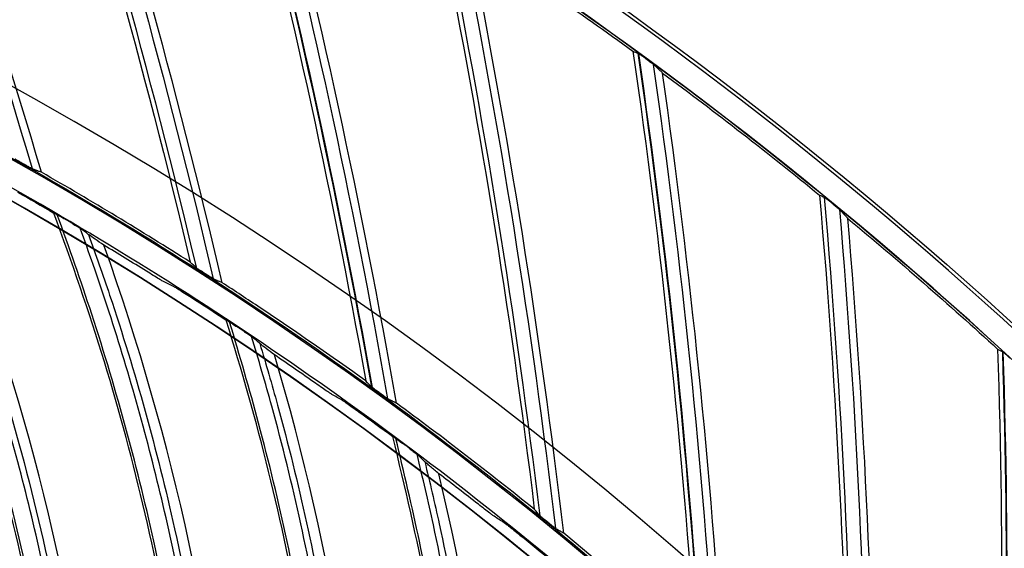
# Model space of a CAD drawing. Header units: centimetres. Extents: x 8435 to 34224, y 15581 to 23928.
# Tile 1024 of 1056: x 14725.94 to 14733.53, y 23910.7 to 23914.78. Entities that reach past the tile are written whole.
import ezdxf

# ---------------------------------------------------------------- set-up
doc = ezdxf.new("R2010")
doc.units = ezdxf.units.CM
doc.header["$LTSCALE"] = 0.2
doc.layers.add('1', color=7, linetype='Continuous', true_color=0xffffff)

# ---------------------------------------------------------------- blocks, each defined once
blk = doc.blocks.new('A$C992146fe')
at = {"layer": '1', "color": 0, "linetype": 'Continuous', "extrusion": (0, 0, -1)}
for radius in [59.146, 58.16, 57.606, 57.6]:
    blk.add_circle((-566.677, 326.301), radius, dxfattribs=at)
for centre, radius, start, end in [((-566.657, 326.301), 65.216, 109.16485, 156.05151), ((-485.358, 348.728), 115.962, 162.19696, 166.81244), ((-488.381, 357.69), 115.962, 168.62553, 173.24102), ((-492.387, 366.257), 115.962, 175.0541, 179.66956)]:
    blk.add_arc(centre, radius, start, end, dxfattribs=at)
at = {"layer": '1', "color": 0, "linetype": 'Continuous'}
for centre, radius, start, end in [((484.229, 344.135), 115.962, 16.40185, 21.01724), ((485.358, 348.728), 115.75, 13.29636, 17.90484), ((486.744, 353.252), 115.75, 10.08209, 14.69055), ((486.744, 353.252), 115.759, 10.07705, 14.68696), ((486.744, 353.252), 115.962, 9.97329, 14.58876), ((566.657, 326.301), 65.162, 36.85994, 58.04608), ((566.657, 326.301), 64.796, 36.87287, 58.03314), ((566.657, 326.301), 64.8, 36.87256, 58.03345), ((488.381, 357.69), 115.75, 6.86778, 11.47627), ((490.264, 362.029), 115.75, 3.6534, 8.26198), ((490.264, 362.029), 115.759, 3.64836, 8.25839), ((490.264, 362.029), 115.962, 3.5446, 8.16018), ((492.387, 366.257), 115.75, 0.43922, 5.0477), ((494.745, 370.358), 115.75, 357.2253, 1.83341), ((494.745, 370.358), 115.759, 357.22026, 1.82981)]:
    blk.add_arc(centre, radius, start, end, dxfattribs=at)
for points in [[(595.611, 376.827), (594.766, 379.702), (593.817, 382.526), (592.765, 385.301)], [(595.418, 384.331), (596.361, 381.415), (597.192, 378.452), (597.907, 375.44)], [(598.398, 375.124), (597.69, 378.157), (596.865, 381.14), (595.926, 384.076)], [(598.626, 382.627), (599.405, 379.663), (600.068, 376.657), (600.613, 373.61)], [(601.086, 373.267), (600.549, 376.335), (599.892, 379.36), (599.119, 382.344)], [(601.734, 380.746), (602.345, 377.743), (602.839, 374.705), (603.212, 371.632)], [(602.211, 380.436), (602.636, 380.157), (603.482, 379.587), (604.317, 378.995), (604.732, 378.694)], [(603.665, 371.263), (603.301, 374.356), (602.815, 377.413), (602.211, 380.436)], [(604.732, 378.694), (604.759, 378.683), (604.786, 378.673), (604.813, 378.663)], [(604.732, 378.694), (605.173, 375.661), (605.496, 372.6), (605.696, 369.511)], [(605.19, 378.357), (605.602, 378.052), (606.417, 377.434), (607.215, 376.798), (607.61, 376.476)], [(606.128, 369.117), (605.938, 372.226), (605.624, 375.305), (605.19, 378.357)], [(596.397, 368.034), (595.945, 371.192), (595.09, 374.305), (593.855, 377.251)], [(597.907, 375.44), (597.153, 375.919), (596.388, 376.381), (595.611, 376.827)], [(595.243, 376.521), (595.43, 376.414), (595.617, 376.307), (595.804, 376.198)], [(607.61, 376.476), (607.636, 376.465), (607.662, 376.453), (607.689, 376.441)], [(607.61, 376.476), (607.88, 373.423), (608.031, 370.35), (608.058, 367.254)], [(595.829, 376.187), (595.82, 376.191), (595.812, 376.195), (595.804, 376.198)], [(608.048, 376.115), (608.442, 375.788), (609.221, 375.125), (609.982, 374.445), (610.358, 374.101)], [(608.466, 366.837), (608.451, 369.951), (608.31, 373.044), (608.048, 376.115)], [(596.334, 375.87), (596.296, 375.899), (596.258, 375.927), (596.221, 375.956)], [(596.334, 375.87), (596.337, 375.867), (596.341, 375.864), (596.345, 375.861)], [(597.23, 375.301), (597.012, 375.437), (596.794, 375.571), (596.574, 375.704)], [(598.613, 366.364), (598.332, 369.545), (597.647, 372.695), (596.574, 375.704)], [(598.006, 375.349), (597.973, 375.38), (597.94, 375.41), (597.907, 375.44)], [(597.658, 375.061), (597.603, 375.088), (597.547, 375.116), (597.492, 375.143)], [(597.92, 374.9), (598.101, 374.783), (598.282, 374.666), (598.462, 374.547)], [(598.487, 374.535), (598.478, 374.539), (598.47, 374.543), (598.462, 374.547)], [(598.974, 374.19), (598.938, 374.221), (598.902, 374.252), (598.866, 374.283)], [(598.974, 374.19), (598.977, 374.187), (598.981, 374.184), (598.985, 374.181)], [(599.838, 373.574), (599.628, 373.722), (599.417, 373.867), (599.205, 374.012)], [(600.735, 364.575), (600.627, 367.767), (600.113, 370.949), (599.205, 374.012)], [(610.358, 374.101), (610.458, 371.038), (610.436, 367.961), (610.289, 364.869)], [(610.358, 374.101), (610.384, 374.088), (610.41, 374.075), (610.436, 374.061)], [(600.707, 373.515), (600.675, 373.547), (600.644, 373.578), (600.613, 373.61)], [(600.253, 373.311), (600.199, 373.342), (600.145, 373.372), (600.091, 373.402)], [(603.212, 371.632), (602.515, 372.194), (601.806, 372.739), (601.086, 373.267)], [(600.505, 373.136), (600.68, 373.01), (600.854, 372.883), (601.028, 372.755)], [(601.051, 372.741), (601.043, 372.746), (601.035, 372.75), (601.028, 372.755)], [(601.519, 372.37), (601.485, 372.403), (601.45, 372.436), (601.416, 372.469)], [(601.519, 372.37), (601.522, 372.367), (601.526, 372.364), (601.529, 372.361)], [(602.349, 371.709), (602.147, 371.867), (601.944, 372.024), (601.74, 372.18)], [(602.757, 362.673), (602.822, 365.862), (602.482, 369.073), (601.74, 372.18)], [(603.3, 371.531), (603.271, 371.565), (603.241, 371.598), (603.212, 371.632)], [(602.749, 371.423), (602.696, 371.457), (602.644, 371.49), (602.592, 371.523)], [(602.991, 371.235), (603.159, 371.099), (603.326, 370.963), (603.492, 370.826)], [(605.696, 369.511), (605.031, 370.112), (604.353, 370.696), (603.665, 371.263)]]:
    blk.add_open_spline(points, degree=3, dxfattribs=at)
for points, knots in [([(624.857, 326.301), (624.857, 328.223), (624.762, 330.138), (624.383, 333.958), (624.098, 335.86), (622.977, 341.462), (621.873, 345.087), (619.685, 350.361), (618.862, 352.1), (617.053, 355.475), (616.072, 357.106), (612.907, 361.834), (610.5, 364.768), (606.433, 368.83), (605.008, 370.119), (602.065, 372.53), (600.541, 373.658), (597.389, 375.762), (595.761, 376.737), (592.4, 378.533), (590.656, 379.357), (585.357, 381.547), (581.728, 382.644), (574.279, 384.124), (570.423, 384.503), (562.822, 384.498), (559.05, 384.127), (553.436, 383.011), (551.564, 382.542), (547.912, 381.432), (546.124, 380.791), (540.872, 378.614), (537.512, 376.823), (531.127, 372.556), (528.194, 370.144), (524.172, 366.123), (522.894, 364.715), (520.468, 361.762), (519.32, 360.213), (516.144, 355.459), (514.358, 352.117), (512.171, 346.846), (511.523, 345.038), (510.409, 341.37), (509.947, 339.523), (508.836, 333.94), (508.46, 330.166), (508.456, 324.423), (508.55, 322.501), (508.923, 318.712), (509.201, 316.836), (509.938, 313.119), (510.397, 311.278), (511.5, 307.633), (512.147, 305.818), (514.341, 300.515), (516.129, 297.171), (519.287, 292.434), (520.42, 290.902), (522.851, 287.935), (524.139, 286.513), (528.17, 282.478), (531.097, 280.071), (535.849, 276.887), (537.503, 275.893), (540.87, 274.09), (542.588, 273.277), (547.839, 271.097), (551.472, 269.985), (559.009, 268.478), (562.79, 268.106), (568.476, 268.098), (570.374, 268.188), (574.175, 268.557), (576.084, 268.838), (581.697, 269.948), (585.325, 271.045), (590.597, 273.218), (592.332, 274.034), (595.718, 275.839), (597.353, 276.817), (602.091, 279.975), (605.028, 282.374), (609.092, 286.424), (610.388, 287.85), (612.809, 290.791), (613.941, 292.314), (616.051, 295.461), (617.029, 297.086), (618.83, 300.439), (619.656, 302.175), (621.864, 307.483), (622.973, 311.125), (624.099, 316.741), (624.384, 318.646), (624.762, 322.463), (624.857, 324.379), (624.857, 326.301)], [0, 0, 0, 0, 0.015625, 0.015625, 0.03125, 0.03125, 0.0625, 0.0625, 0.078125, 0.078125, 0.09375, 0.09375, 0.125, 0.125, 0.140625, 0.140625, 0.15625, 0.15625, 0.171875, 0.171875, 0.1875, 0.1875, 0.21875, 0.21875, 0.25, 0.25, 0.28125, 0.28125, 0.296875, 0.296875, 0.3125, 0.3125, 0.34375, 0.34375, 0.375, 0.375, 0.390625, 0.390625, 0.40625, 0.40625, 0.4375, 0.4375, 0.453125, 0.453125, 0.46875, 0.46875, 0.5, 0.5, 0.515625, 0.515625, 0.53125, 0.53125, 0.546875, 0.546875, 0.5625, 0.5625, 0.59375, 0.59375, 0.609375, 0.609375, 0.625, 0.625, 0.65625, 0.65625, 0.671875, 0.671875, 0.6875, 0.6875, 0.71875, 0.71875, 0.75, 0.75, 0.765625, 0.765625, 0.78125, 0.78125, 0.8125, 0.8125, 0.828125, 0.828125, 0.84375, 0.84375, 0.875, 0.875, 0.890625, 0.890625, 0.90625, 0.90625, 0.921875, 0.921875, 0.9375, 0.9375, 0.96875, 0.96875, 0.984375, 0.984375, 1, 1, 1, 1]), ([(624.457, 326.301), (624.457, 324.392), (624.363, 322.49), (623.987, 318.698), (623.704, 316.807), (622.586, 311.229), (621.485, 307.612), (619.292, 302.341), (618.472, 300.616), (616.683, 297.287), (615.712, 295.673), (613.616, 292.547), (612.491, 291.035), (610.088, 288.114), (608.801, 286.698), (604.764, 282.676), (601.848, 280.293), (597.142, 277.157), (595.518, 276.185), (592.155, 274.394), (590.433, 273.583), (585.196, 271.424), (581.593, 270.335), (576.02, 269.233), (574.124, 268.954), (570.349, 268.587), (568.464, 268.498), (562.817, 268.506), (559.061, 268.875), (551.576, 270.373), (547.969, 271.476), (542.753, 273.642), (541.048, 274.449), (537.703, 276.24), (536.061, 277.227), (531.341, 280.388), (528.434, 282.779), (524.431, 286.787), (523.152, 288.199), (520.738, 291.145), (519.613, 292.667), (516.476, 297.371), (514.701, 300.693), (512.522, 305.959), (511.879, 307.761), (510.784, 311.382), (510.328, 313.21), (509.596, 316.901), (509.32, 318.764), (508.95, 322.527), (508.856, 324.436), (508.86, 330.139), (509.234, 333.888), (510.337, 339.432), (510.796, 341.267), (511.902, 344.909), (512.546, 346.705), (514.717, 351.939), (516.491, 355.258), (519.645, 359.98), (520.786, 361.518), (523.195, 364.451), (524.464, 365.849), (528.459, 369.842), (531.371, 372.238), (537.713, 376.476), (541.049, 378.255), (546.265, 380.417), (548.041, 381.053), (551.667, 382.155), (553.527, 382.621), (559.102, 383.73), (562.848, 384.098), (570.397, 384.103), (574.227, 383.727), (581.624, 382.256), (585.229, 381.167), (590.491, 378.992), (592.223, 378.174), (595.561, 376.39), (597.178, 375.422), (600.308, 373.333), (601.822, 372.212), (604.745, 369.818), (606.16, 368.538), (610.199, 364.503), (612.589, 361.59), (615.733, 356.894), (616.707, 355.275), (618.503, 351.923), (619.321, 350.195), (621.494, 344.958), (622.59, 341.358), (623.704, 335.794), (623.987, 333.905), (624.363, 330.112), (624.457, 328.209), (624.457, 326.301)], [0, 0, 0, 0, 0.015625, 0.015625, 0.03125, 0.03125, 0.0625, 0.0625, 0.078125, 0.078125, 0.09375, 0.09375, 0.109375, 0.109375, 0.125, 0.125, 0.15625, 0.15625, 0.171875, 0.171875, 0.1875, 0.1875, 0.21875, 0.21875, 0.234375, 0.234375, 0.25, 0.25, 0.28125, 0.28125, 0.3125, 0.3125, 0.328125, 0.328125, 0.34375, 0.34375, 0.375, 0.375, 0.390625, 0.390625, 0.40625, 0.40625, 0.4375, 0.4375, 0.453125, 0.453125, 0.46875, 0.46875, 0.484375, 0.484375, 0.5, 0.5, 0.53125, 0.53125, 0.546875, 0.546875, 0.5625, 0.5625, 0.59375, 0.59375, 0.609375, 0.609375, 0.625, 0.625, 0.65625, 0.65625, 0.6875, 0.6875, 0.703125, 0.703125, 0.71875, 0.71875, 0.75, 0.75, 0.78125, 0.78125, 0.8125, 0.8125, 0.828125, 0.828125, 0.84375, 0.84375, 0.859375, 0.859375, 0.875, 0.875, 0.90625, 0.90625, 0.921875, 0.921875, 0.9375, 0.9375, 0.96875, 0.96875, 0.984375, 0.984375, 1, 1, 1, 1]), ([(604.813, 378.663), (604.814, 378.663), (604.815, 378.662), (604.82, 378.658), (604.824, 378.656), (604.835, 378.648), (604.843, 378.643), (604.863, 378.628), (604.877, 378.619), (604.904, 378.599), (604.919, 378.588), (604.933, 378.578)], [0, 0, 0, 0, 0.110639, 0.110639, 0.250305, 0.250305, 0.445396, 0.445396, 0.714361, 0.714361, 1, 1, 1, 1]), ([(604.933, 378.578), (604.934, 378.577), (604.935, 378.576), (604.938, 378.575), (604.939, 378.574), (604.941, 378.572), (604.942, 378.571), (604.944, 378.57), (604.945, 378.569), (604.947, 378.568), (604.948, 378.567), (604.95, 378.565), (604.952, 378.564), (604.955, 378.562), (604.957, 378.56), (604.959, 378.559)], [0, 0, 0, 0, 0.125, 0.125, 0.25, 0.25, 0.375, 0.375, 0.5, 0.5, 0.625, 0.625, 0.75, 0.75, 1, 1, 1, 1]), ([(604.959, 378.559), (604.961, 378.558), (604.963, 378.556), (604.982, 378.542), (604.999, 378.529), (605.025, 378.51), (605.034, 378.503), (605.048, 378.492), (605.053, 378.488), (605.06, 378.482), (605.062, 378.481), (605.063, 378.48)], [0, 0, 0, 0, 0.040774, 0.040774, 0.428545, 0.428545, 0.675007, 0.675007, 0.863437, 0.863437, 1, 1, 1, 1]), ([(605.063, 378.48), (605.068, 378.474), (605.074, 378.469), (605.084, 378.459), (605.09, 378.454), (605.1, 378.444), (605.105, 378.439), (605.116, 378.429), (605.121, 378.424), (605.132, 378.413), (605.137, 378.408), (605.148, 378.398), (605.153, 378.393), (605.169, 378.378), (605.18, 378.368), (605.19, 378.357)], [0, 0, 0, 0, 0.125, 0.125, 0.25, 0.25, 0.375, 0.375, 0.5, 0.5, 0.625, 0.625, 0.75, 0.75, 1, 1, 1, 1]), ([(595.764, 368.44), (595.517, 370.024), (595.169, 371.595), (594.489, 373.93), (594.237, 374.698), (593.683, 376.215), (593.377, 376.961), (593.059, 377.703)], [0, 0, 0, 0, 0.5, 0.5, 0.75, 0.75, 1, 1, 1, 1]), ([(595.804, 368.407), (595.585, 369.828), (595.284, 371.236), (594.571, 373.825), (594.178, 375.012), (593.531, 376.681), (593.324, 377.182), (593.113, 377.68)], [0, 0, 0, 0, 0.445336, 0.445336, 0.832232, 0.832232, 1, 1, 1, 1]), ([(617.857, 326.301), (617.857, 329.683), (617.525, 333.009), (616.55, 337.917), (616.145, 339.539), (615.17, 342.756), (614.598, 344.354), (612.671, 349.005), (611.098, 351.945), (608.311, 356.12), (607.307, 357.476), (605.166, 360.085), (604.039, 361.327), (600.496, 364.869), (597.918, 366.989), (593.721, 369.796), (592.266, 370.668), (589.31, 372.247), (587.801, 372.961), (584.721, 374.237), (583.15, 374.801), (579.945, 375.775), (578.302, 376.187), (573.346, 377.174), (570.023, 377.499), (565.015, 377.502), (563.341, 377.421), (559.985, 377.092), (558.312, 376.844), (553.387, 375.864), (550.196, 374.898), (545.547, 372.976), (544.012, 372.251), (541.046, 370.666), (539.611, 369.806), (535.449, 367.027), (532.863, 364.911), (528.081, 360.135), (525.958, 357.543), (523.176, 353.385), (522.315, 351.953), (520.729, 348.992), (520.003, 347.457), (518.074, 342.804), (517.105, 339.612), (515.794, 333.053), (515.458, 329.66), (515.456, 322.977), (515.779, 319.657), (516.759, 314.707), (517.17, 313.061), (518.143, 309.851), (518.705, 308.279), (519.979, 305.197), (520.691, 303.688), (522.266, 300.734), (523.134, 299.283), (525.942, 295.075), (528.06, 292.495), (531.597, 288.951), (532.837, 287.824), (535.439, 285.684), (536.799, 284.675), (540.975, 281.881), (543.914, 280.307), (548.557, 278.378), (550.153, 277.804), (553.374, 276.825), (554.997, 276.418), (559.906, 275.438), (563.229, 275.104), (569.981, 275.097), (573.323, 275.427), (578.23, 276.398), (579.851, 276.801), (583.064, 277.772), (584.663, 278.342), (589.322, 280.268), (592.265, 281.838), (597.829, 285.546), (600.467, 287.706), (605.198, 292.43), (607.318, 295.005), (610.125, 299.193), (610.999, 300.648), (612.584, 303.607), (613.299, 305.116), (615.218, 309.736), (616.2, 312.946), (617.525, 319.571), (617.857, 322.918), (617.857, 326.301)], [0, 0, 0, 0, 0.03125, 0.03125, 0.046875, 0.046875, 0.0625, 0.0625, 0.09375, 0.09375, 0.109375, 0.109375, 0.125, 0.125, 0.15625, 0.15625, 0.171875, 0.171875, 0.1875, 0.1875, 0.203125, 0.203125, 0.21875, 0.21875, 0.25, 0.25, 0.265625, 0.265625, 0.28125, 0.28125, 0.3125, 0.3125, 0.328125, 0.328125, 0.34375, 0.34375, 0.375, 0.375, 0.40625, 0.40625, 0.421875, 0.421875, 0.4375, 0.4375, 0.46875, 0.46875, 0.5, 0.5, 0.53125, 0.53125, 0.546875, 0.546875, 0.5625, 0.5625, 0.578125, 0.578125, 0.59375, 0.59375, 0.625, 0.625, 0.640625, 0.640625, 0.65625, 0.65625, 0.6875, 0.6875, 0.703125, 0.703125, 0.71875, 0.71875, 0.75, 0.75, 0.78125, 0.78125, 0.796875, 0.796875, 0.8125, 0.8125, 0.84375, 0.84375, 0.875, 0.875, 0.90625, 0.90625, 0.921875, 0.921875, 0.9375, 0.9375, 0.96875, 0.96875, 1, 1, 1, 1]), ([(596.104, 368.198), (596.038, 368.643), (595.964, 369.086), (595.789, 370.036), (595.685, 370.542), (595.456, 371.549), (595.332, 372.05), (595.061, 373.046), (594.916, 373.542), (594.605, 374.526), (594.439, 375.015), (594.087, 375.986), (593.901, 376.468), (593.63, 377.127), (593.554, 377.309), (593.478, 377.491)], [0, 0, 0, 0, 0.139245, 0.139245, 0.299198, 0.299198, 0.459152, 0.459152, 0.619107, 0.619107, 0.779062, 0.779062, 0.939017, 0.939017, 1, 1, 1, 1]), ([(593.611, 377.4), (593.739, 377.097), (593.865, 376.793), (594.444, 375.327), (594.844, 374.143), (595.624, 371.37), (595.965, 369.769), (596.201, 368.152)], [0, 0, 0, 0, 0.102438, 0.102438, 0.491005, 0.491005, 1, 1, 1, 1]), ([(617.457, 326.301), (617.457, 322.944), (617.128, 319.623), (615.813, 313.05), (614.839, 309.865), (612.935, 305.282), (612.225, 303.784), (610.653, 300.849), (609.785, 299.405), (607, 295.249), (604.897, 292.694), (600.203, 288.008), (597.585, 285.864), (592.065, 282.186), (589.145, 280.627), (584.523, 278.717), (582.936, 278.151), (579.748, 277.188), (578.139, 276.788), (573.27, 275.824), (569.955, 275.497), (563.256, 275.504), (559.959, 275.836), (555.088, 276.808), (553.477, 277.212), (550.282, 278.183), (548.698, 278.752), (544.092, 280.666), (541.176, 282.228), (537.032, 285), (535.683, 286.001), (533.101, 288.125), (531.871, 289.242), (528.362, 292.759), (526.26, 295.319), (523.474, 299.494), (522.613, 300.934), (521.05, 303.865), (520.344, 305.362), (519.08, 308.42), (518.522, 309.98), (517.557, 313.164), (517.149, 314.798), (516.176, 319.709), (515.856, 323.004), (515.858, 329.634), (516.192, 333.001), (517.492, 339.508), (518.453, 342.675), (520.367, 347.292), (521.088, 348.815), (522.661, 351.752), (523.515, 353.174), (526.276, 357.299), (528.383, 359.87), (533.127, 364.61), (535.693, 366.709), (539.822, 369.466), (541.246, 370.32), (544.189, 371.892), (545.712, 372.611), (550.324, 374.518), (553.491, 375.477), (558.378, 376.449), (560.037, 376.695), (563.367, 377.022), (565.028, 377.102), (569.997, 377.099), (573.293, 376.776), (578.211, 375.798), (579.841, 375.388), (583.021, 374.422), (584.58, 373.863), (587.636, 372.596), (589.134, 371.888), (592.066, 370.321), (593.509, 369.456), (597.674, 366.671), (600.231, 364.568), (603.747, 361.053), (604.865, 359.821), (606.989, 357.232), (607.986, 355.887), (610.751, 351.745), (612.311, 348.827), (614.224, 344.213), (614.791, 342.627), (615.758, 339.436), (616.16, 337.826), (617.128, 332.957), (617.457, 329.657), (617.457, 326.301)], [0, 0, 0, 0, 0.03125, 0.03125, 0.0625, 0.0625, 0.078125, 0.078125, 0.09375, 0.09375, 0.125, 0.125, 0.15625, 0.15625, 0.1875, 0.1875, 0.203125, 0.203125, 0.21875, 0.21875, 0.25, 0.25, 0.28125, 0.28125, 0.296875, 0.296875, 0.3125, 0.3125, 0.34375, 0.34375, 0.359375, 0.359375, 0.375, 0.375, 0.40625, 0.40625, 0.421875, 0.421875, 0.4375, 0.4375, 0.453125, 0.453125, 0.46875, 0.46875, 0.5, 0.5, 0.53125, 0.53125, 0.5625, 0.5625, 0.578125, 0.578125, 0.59375, 0.59375, 0.625, 0.625, 0.65625, 0.65625, 0.671875, 0.671875, 0.6875, 0.6875, 0.71875, 0.71875, 0.734375, 0.734375, 0.75, 0.75, 0.78125, 0.78125, 0.796875, 0.796875, 0.8125, 0.8125, 0.828125, 0.828125, 0.84375, 0.84375, 0.875, 0.875, 0.890625, 0.890625, 0.90625, 0.90625, 0.9375, 0.9375, 0.953125, 0.953125, 0.96875, 0.96875, 1, 1, 1, 1]), ([(595.341, 376.951), (595.321, 376.962), (595.301, 376.974), (595.268, 376.993), (595.255, 377.001), (595.234, 377.013), (595.226, 377.017), (595.215, 377.024), (595.212, 377.027), (595.208, 377.029), (595.207, 377.03), (595.206, 377.03)], [0, 0, 0, 0, 0.35295, 0.35295, 0.610688, 0.610688, 0.793355, 0.793355, 0.93272, 0.93272, 1, 1, 1, 1]), ([(595.37, 376.935), (595.367, 376.936), (595.365, 376.938), (595.361, 376.94), (595.36, 376.94), (595.358, 376.942), (595.357, 376.942), (595.354, 376.944), (595.353, 376.944), (595.351, 376.946), (595.35, 376.946), (595.347, 376.948), (595.346, 376.948), (595.344, 376.95), (595.343, 376.95), (595.341, 376.951)], [0, 0, 0, 0, 0.25, 0.25, 0.375, 0.375, 0.5, 0.5, 0.625, 0.625, 0.75, 0.75, 0.875, 0.875, 1, 1, 1, 1]), ([(595.484, 376.873), (595.482, 376.873), (595.479, 376.875), (595.471, 376.879), (595.466, 376.882), (595.451, 376.89), (595.44, 376.896), (595.413, 376.911), (595.396, 376.92), (595.376, 376.932), (595.373, 376.933), (595.37, 376.935)], [0, 0, 0, 0, 0.166595, 0.166595, 0.331287, 0.331287, 0.583808, 0.583808, 0.937418, 0.937418, 1, 1, 1, 1]), ([(595.611, 376.827), (595.6, 376.831), (595.589, 376.834), (595.574, 376.84), (595.568, 376.842), (595.558, 376.846), (595.552, 376.848), (595.542, 376.852), (595.537, 376.854), (595.526, 376.858), (595.521, 376.859), (595.51, 376.863), (595.505, 376.865), (595.494, 376.869), (595.489, 376.871), (595.484, 376.873)], [0, 0, 0, 0, 0.25, 0.25, 0.375, 0.375, 0.5, 0.5, 0.625, 0.625, 0.75, 0.75, 0.875, 0.875, 1, 1, 1, 1]), ([(607.689, 376.441), (607.689, 376.441), (607.691, 376.44), (607.696, 376.436), (607.699, 376.433), (607.71, 376.425), (607.718, 376.419), (607.737, 376.404), (607.75, 376.394), (607.776, 376.372), (607.79, 376.361), (607.804, 376.349)], [0, 0, 0, 0, 0.110639, 0.110639, 0.250305, 0.250305, 0.445396, 0.445396, 0.714361, 0.714361, 1, 1, 1, 1]), ([(607.804, 376.349), (607.805, 376.348), (607.806, 376.348), (607.808, 376.346), (607.809, 376.345), (607.811, 376.343), (607.813, 376.343), (607.815, 376.341), (607.816, 376.34), (607.818, 376.338), (607.819, 376.338), (607.821, 376.336), (607.822, 376.335), (607.825, 376.332), (607.827, 376.331), (607.829, 376.329)], [0, 0, 0, 0, 0.125, 0.125, 0.25, 0.25, 0.375, 0.375, 0.5, 0.5, 0.625, 0.625, 0.75, 0.75, 1, 1, 1, 1]), ([(607.829, 376.329), (607.831, 376.328), (607.832, 376.326), (607.851, 376.311), (607.867, 376.297), (607.892, 376.277), (607.901, 376.269), (607.914, 376.257), (607.919, 376.253), (607.925, 376.247), (607.927, 376.245), (607.928, 376.244)], [0, 0, 0, 0, 0.040774, 0.040774, 0.428545, 0.428545, 0.675007, 0.675007, 0.863437, 0.863437, 1, 1, 1, 1]), ([(598.002, 366.803), (597.842, 368.396), (597.58, 369.982), (597.027, 372.351), (596.817, 373.133), (596.346, 374.678), (596.08, 375.44), (595.804, 376.198)], [0, 0, 0, 0, 0.5, 0.5, 0.75, 0.75, 1, 1, 1, 1]), ([(595.829, 376.187), (595.831, 376.186), (595.835, 376.184), (595.847, 376.178), (595.855, 376.173), (595.877, 376.161), (595.893, 376.152), (595.929, 376.131), (595.95, 376.119), (595.971, 376.107)], [0, 0, 0, 0, 0.152612, 0.152612, 0.344421, 0.344421, 0.635101, 0.635101, 1, 1, 1, 1]), ([(598.041, 366.768), (597.899, 368.198), (597.675, 369.62), (597.103, 372.244), (596.775, 373.451), (596.219, 375.153), (596.039, 375.664), (595.855, 376.173)], [0, 0, 0, 0, 0.445293, 0.445293, 0.832208, 0.832208, 1, 1, 1, 1]), ([(607.928, 376.244), (607.933, 376.239), (607.938, 376.233), (607.948, 376.223), (607.953, 376.217), (607.963, 376.206), (607.968, 376.201), (607.978, 376.19), (607.983, 376.185), (607.993, 376.174), (607.998, 376.169), (608.008, 376.158), (608.013, 376.153), (608.028, 376.137), (608.038, 376.126), (608.048, 376.115)], [0, 0, 0, 0, 0.125, 0.125, 0.25, 0.25, 0.375, 0.375, 0.5, 0.5, 0.625, 0.625, 0.75, 0.75, 1, 1, 1, 1]), ([(596.095, 376.033), (596.086, 376.038), (596.078, 376.043), (596.05, 376.06), (596.031, 376.071), (595.998, 376.091), (595.984, 376.099), (595.971, 376.107)], [0, 0, 0, 0, 0.203306, 0.203306, 0.674818, 0.674818, 1, 1, 1, 1]), ([(596.095, 376.033), (596.117, 376.02), (596.14, 376.007), (596.172, 375.987), (596.182, 375.981), (596.199, 375.971), (596.205, 375.966), (596.215, 375.961), (596.218, 375.958), (596.22, 375.957), (596.22, 375.957), (596.221, 375.956)], [0, 0, 0, 0, 0.438131, 0.438131, 0.662379, 0.662379, 0.838693, 0.838693, 0.972359, 0.972359, 1, 1, 1, 1]), ([(598.329, 366.543), (598.287, 366.991), (598.238, 367.437), (598.114, 368.395), (598.038, 368.906), (597.864, 369.923), (597.766, 370.43), (597.551, 371.44), (597.432, 371.943), (597.175, 372.943), (597.036, 373.44), (596.737, 374.428), (596.577, 374.919), (596.342, 375.593), (596.276, 375.778), (596.21, 375.964)], [0, 0, 0, 0, 0.139189, 0.139189, 0.299151, 0.299151, 0.459113, 0.459113, 0.619076, 0.619076, 0.77904, 0.77904, 0.939004, 0.939004, 1, 1, 1, 1]), ([(596.338, 375.866), (596.45, 375.557), (596.559, 375.246), (597.058, 373.751), (597.393, 372.546), (598.021, 369.736), (598.275, 368.119), (598.423, 366.492)], [0, 0, 0, 0, 0.102467, 0.102467, 0.491048, 0.491048, 1, 1, 1, 1]), ([(596.574, 375.704), (596.525, 375.736), (596.479, 375.767), (596.402, 375.82), (596.37, 375.843), (596.345, 375.861)], [0, 0, 0, 0, 0.495476, 0.495476, 1, 1, 1, 1]), ([(597.492, 375.143), (597.488, 375.145), (597.479, 375.15), (597.456, 375.163), (597.44, 375.173), (597.396, 375.199), (597.365, 375.218), (597.3, 375.258), (597.265, 375.28), (597.23, 375.301)], [0, 0, 0, 0, 0.161223, 0.161223, 0.364306, 0.364306, 0.672735, 0.672735, 1, 1, 1, 1]), ([(598.136, 375.263), (598.117, 375.275), (598.097, 375.288), (598.065, 375.309), (598.052, 375.318), (598.033, 375.331), (598.025, 375.336), (598.015, 375.343), (598.011, 375.346), (598.007, 375.348), (598.006, 375.349), (598.006, 375.349)], [0, 0, 0, 0, 0.352972, 0.352972, 0.610707, 0.610707, 0.793367, 0.793367, 0.932723, 0.932723, 1, 1, 1, 1]), ([(598.164, 375.245), (598.161, 375.247), (598.159, 375.248), (598.156, 375.251), (598.155, 375.251), (598.152, 375.253), (598.151, 375.254), (598.149, 375.255), (598.148, 375.256), (598.145, 375.257), (598.144, 375.258), (598.142, 375.259), (598.141, 375.26), (598.139, 375.262), (598.137, 375.262), (598.136, 375.263)], [0, 0, 0, 0, 0.25, 0.25, 0.375, 0.375, 0.5, 0.5, 0.625, 0.625, 0.75, 0.75, 0.875, 0.875, 1, 1, 1, 1]), ([(598.274, 375.177), (598.273, 375.178), (598.27, 375.179), (598.262, 375.184), (598.257, 375.187), (598.242, 375.196), (598.232, 375.202), (598.206, 375.219), (598.189, 375.229), (598.17, 375.242), (598.167, 375.244), (598.164, 375.245)], [0, 0, 0, 0, 0.166588, 0.166588, 0.331271, 0.331271, 0.583791, 0.583791, 0.937414, 0.937414, 1, 1, 1, 1]), ([(598.398, 375.124), (598.388, 375.128), (598.377, 375.133), (598.362, 375.139), (598.357, 375.142), (598.346, 375.146), (598.341, 375.148), (598.331, 375.153), (598.326, 375.155), (598.315, 375.159), (598.31, 375.161), (598.3, 375.166), (598.295, 375.168), (598.284, 375.173), (598.279, 375.175), (598.274, 375.177)], [0, 0, 0, 0, 0.25, 0.25, 0.375, 0.375, 0.5, 0.5, 0.625, 0.625, 0.75, 0.75, 0.875, 0.875, 1, 1, 1, 1]), ([(600.613, 373.61), (600.076, 373.995), (599.533, 374.371), (598.789, 374.868), (598.594, 374.996), (598.398, 375.124)], [0, 0, 0, 0, 0.73851, 0.73851, 1, 1, 1, 1]), ([(597.658, 375.061), (597.663, 375.059), (597.671, 375.054), (597.694, 375.041), (597.71, 375.031), (597.755, 375.004), (597.785, 374.985), (597.85, 374.944), (597.885, 374.922), (597.92, 374.9)], [0, 0, 0, 0, 0.160746, 0.160746, 0.363412, 0.363412, 0.671915, 0.671915, 1, 1, 1, 1]), ([(600.149, 365.047), (600.076, 366.646), (599.9, 368.244), (599.475, 370.64), (599.308, 371.431), (598.922, 372.999), (598.697, 373.775), (598.462, 374.547)], [0, 0, 0, 0, 0.5, 0.5, 0.75, 0.75, 1, 1, 1, 1]), ([(598.487, 374.535), (598.489, 374.534), (598.493, 374.531), (598.504, 374.524), (598.512, 374.519), (598.534, 374.506), (598.549, 374.496), (598.584, 374.473), (598.604, 374.46), (598.624, 374.447)], [0, 0, 0, 0, 0.152609, 0.152609, 0.344417, 0.344417, 0.635101, 0.635101, 1, 1, 1, 1]), ([(600.186, 365.009), (600.122, 366.445), (599.974, 367.878), (599.546, 370.529), (599.284, 371.75), (598.82, 373.48), (598.669, 374), (598.513, 374.519)], [0, 0, 0, 0, 0.445138, 0.445138, 0.832133, 0.832133, 1, 1, 1, 1]), ([(598.744, 374.367), (598.736, 374.372), (598.728, 374.378), (598.701, 374.396), (598.682, 374.408), (598.65, 374.429), (598.637, 374.438), (598.624, 374.447)], [0, 0, 0, 0, 0.203304, 0.203304, 0.674817, 0.674817, 1, 1, 1, 1]), ([(598.744, 374.367), (598.766, 374.352), (598.788, 374.337), (598.818, 374.317), (598.829, 374.31), (598.845, 374.298), (598.851, 374.294), (598.86, 374.287), (598.863, 374.285), (598.865, 374.283), (598.865, 374.283), (598.866, 374.283)], [0, 0, 0, 0, 0.438134, 0.438134, 0.662379, 0.662379, 0.838693, 0.838693, 0.972359, 0.972359, 1, 1, 1, 1]), ([(600.461, 364.77), (600.399, 366.381), (600.234, 367.989), (599.76, 370.804), (599.492, 372.022), (599.065, 373.58), (598.96, 373.937), (598.852, 374.293)], [0, 0, 0, 0, 0.499353, 0.499353, 0.884766, 0.884766, 1, 1, 1, 1]), ([(598.978, 374.186), (599.073, 373.871), (599.165, 373.556), (599.582, 372.035), (599.851, 370.815), (600.327, 367.975), (600.493, 366.346), (600.552, 364.713)], [0, 0, 0, 0, 0.102445, 0.102445, 0.491029, 0.491029, 1, 1, 1, 1]), ([(599.205, 374.012), (599.158, 374.047), (599.114, 374.08), (599.04, 374.137), (599.009, 374.161), (598.985, 374.181)], [0, 0, 0, 0, 0.495476, 0.495476, 1, 1, 1, 1]), ([(610.436, 374.061), (610.436, 374.061), (610.438, 374.06), (610.442, 374.056), (610.446, 374.053), (610.456, 374.045), (610.463, 374.038), (610.482, 374.022), (610.494, 374.011), (610.519, 373.988), (610.533, 373.976), (610.546, 373.963)], [0, 0, 0, 0, 0.110639, 0.110639, 0.250305, 0.250305, 0.445396, 0.445396, 0.714361, 0.714361, 1, 1, 1, 1]), ([(600.091, 373.402), (600.087, 373.404), (600.079, 373.409), (600.057, 373.424), (600.041, 373.434), (599.998, 373.464), (599.968, 373.484), (599.906, 373.527), (599.872, 373.551), (599.838, 373.574)], [0, 0, 0, 0, 0.16123, 0.16123, 0.364318, 0.364318, 0.67274, 0.67274, 1, 1, 1, 1]), ([(600.832, 373.421), (600.814, 373.434), (600.795, 373.448), (600.764, 373.471), (600.751, 373.48), (600.732, 373.494), (600.725, 373.5), (600.715, 373.508), (600.711, 373.511), (600.708, 373.513), (600.707, 373.514), (600.707, 373.515)], [0, 0, 0, 0, 0.352955, 0.352955, 0.610692, 0.610692, 0.793358, 0.793358, 0.93272, 0.93272, 1, 1, 1, 1]), ([(600.858, 373.402), (600.856, 373.404), (600.854, 373.405), (600.851, 373.408), (600.85, 373.408), (600.847, 373.41), (600.846, 373.411), (600.844, 373.412), (600.843, 373.413), (600.841, 373.415), (600.84, 373.415), (600.838, 373.417), (600.836, 373.418), (600.834, 373.419), (600.833, 373.42), (600.832, 373.421)], [0, 0, 0, 0, 0.25, 0.25, 0.375, 0.375, 0.5, 0.5, 0.625, 0.625, 0.75, 0.75, 0.875, 0.875, 1, 1, 1, 1]), ([(600.965, 373.327), (600.964, 373.328), (600.961, 373.33), (600.953, 373.335), (600.948, 373.338), (600.934, 373.348), (600.924, 373.355), (600.899, 373.373), (600.883, 373.384), (600.864, 373.398), (600.861, 373.4), (600.858, 373.402)], [0, 0, 0, 0, 0.166593, 0.166593, 0.331282, 0.331282, 0.583804, 0.583804, 0.937417, 0.937417, 1, 1, 1, 1]), ([(600.253, 373.311), (600.257, 373.309), (600.265, 373.304), (600.287, 373.289), (600.303, 373.278), (600.346, 373.249), (600.375, 373.228), (600.438, 373.184), (600.471, 373.16), (600.505, 373.136)], [0, 0, 0, 0, 0.160752, 0.160752, 0.363422, 0.363422, 0.671918, 0.671918, 1, 1, 1, 1]), ([(601.086, 373.267), (601.076, 373.272), (601.065, 373.277), (601.05, 373.285), (601.045, 373.287), (601.035, 373.292), (601.03, 373.295), (601.02, 373.3), (601.015, 373.302), (601.005, 373.307), (601, 373.31), (600.99, 373.315), (600.985, 373.317), (600.975, 373.322), (600.97, 373.325), (600.965, 373.327)], [0, 0, 0, 0, 0.25, 0.25, 0.375, 0.375, 0.5, 0.5, 0.625, 0.625, 0.75, 0.75, 0.875, 0.875, 1, 1, 1, 1]), ([(602.197, 363.176), (602.211, 364.777), (602.122, 366.382), (601.828, 368.798), (601.703, 369.597), (601.403, 371.184), (601.221, 371.971), (601.028, 372.755)], [0, 0, 0, 0, 0.5, 0.5, 0.75, 0.75, 1, 1, 1, 1]), ([(601.051, 372.741), (601.053, 372.74), (601.057, 372.737), (601.068, 372.73), (601.076, 372.724), (601.097, 372.709), (601.111, 372.699), (601.145, 372.674), (601.164, 372.66), (601.184, 372.645)], [0, 0, 0, 0, 0.15261, 0.15261, 0.344418, 0.344418, 0.635099, 0.635099, 1, 1, 1, 1]), ([(602.232, 363.137), (602.246, 364.574), (602.176, 366.013), (601.892, 368.684), (601.697, 369.917), (601.328, 371.67), (601.204, 372.197), (601.076, 372.724)], [0, 0, 0, 0, 0.44517, 0.44517, 0.832138, 0.832138, 1, 1, 1, 1]), ([(601.299, 372.559), (601.292, 372.565), (601.284, 372.571), (601.258, 372.59), (601.24, 372.604), (601.209, 372.627), (601.196, 372.636), (601.184, 372.645)], [0, 0, 0, 0, 0.203297, 0.203297, 0.674818, 0.674818, 1, 1, 1, 1]), ([(601.299, 372.559), (601.32, 372.544), (601.341, 372.528), (601.371, 372.505), (601.381, 372.498), (601.396, 372.486), (601.402, 372.481), (601.411, 372.474), (601.413, 372.471), (601.416, 372.469), (601.416, 372.469), (601.416, 372.469)], [0, 0, 0, 0, 0.43814, 0.43814, 0.662383, 0.662383, 0.838696, 0.838696, 0.972359, 0.972359, 1, 1, 1, 1]), ([(602.494, 362.882), (602.52, 364.495), (602.442, 366.11), (602.121, 368.947), (601.919, 370.177), (601.577, 371.756), (601.491, 372.118), (601.403, 372.48)], [0, 0, 0, 0, 0.499381, 0.499381, 0.884767, 0.884767, 1, 1, 1, 1]), ([(601.523, 372.367), (601.6, 372.047), (601.676, 371.727), (602.01, 370.186), (602.213, 368.952), (602.534, 366.09), (602.611, 364.455), (602.582, 362.821)], [0, 0, 0, 0, 0.102458, 0.102458, 0.49101, 0.49101, 1, 1, 1, 1]), ([(601.74, 372.18), (601.693, 372.219), (601.649, 372.256), (601.592, 372.305), (601.572, 372.322), (601.546, 372.346), (601.537, 372.353), (601.529, 372.361)], [0, 0, 0, 0, 0.517278, 0.517278, 0.825008, 0.825008, 1, 1, 1, 1]), ([(602.592, 371.523), (602.588, 371.525), (602.58, 371.531), (602.559, 371.546), (602.544, 371.558), (602.502, 371.589), (602.474, 371.611), (602.414, 371.658), (602.381, 371.683), (602.349, 371.709)], [0, 0, 0, 0, 0.161222, 0.161222, 0.364305, 0.364305, 0.672733, 0.672733, 1, 1, 1, 1]), ([(603.42, 371.431), (603.403, 371.445), (603.384, 371.46), (603.355, 371.484), (603.343, 371.494), (603.325, 371.509), (603.318, 371.515), (603.308, 371.524), (603.305, 371.527), (603.302, 371.53), (603.301, 371.531), (603.3, 371.531)], [0, 0, 0, 0, 0.352964, 0.352964, 0.610701, 0.610701, 0.793364, 0.793364, 0.932722, 0.932722, 1, 1, 1, 1]), ([(603.446, 371.41), (603.444, 371.412), (603.441, 371.414), (603.438, 371.416), (603.437, 371.417), (603.435, 371.419), (603.434, 371.42), (603.432, 371.421), (603.431, 371.422), (603.429, 371.424), (603.428, 371.425), (603.426, 371.426), (603.425, 371.427), (603.422, 371.429), (603.421, 371.43), (603.42, 371.431)], [0, 0, 0, 0, 0.25, 0.25, 0.375, 0.375, 0.5, 0.5, 0.625, 0.625, 0.75, 0.75, 0.875, 0.875, 1, 1, 1, 1]), ([(602.749, 371.423), (602.753, 371.421), (602.76, 371.415), (602.782, 371.399), (602.797, 371.388), (602.838, 371.356), (602.866, 371.334), (602.926, 371.286), (602.959, 371.261), (602.991, 371.235)], [0, 0, 0, 0, 0.160747, 0.160747, 0.363415, 0.363415, 0.671918, 0.671918, 1, 1, 1, 1]), ([(603.548, 371.33), (603.546, 371.33), (603.544, 371.332), (603.536, 371.338), (603.531, 371.342), (603.518, 371.352), (603.508, 371.36), (603.484, 371.379), (603.469, 371.391), (603.451, 371.406), (603.448, 371.408), (603.446, 371.41)], [0, 0, 0, 0, 0.166591, 0.166591, 0.331278, 0.331278, 0.583798, 0.583798, 0.937415, 0.937415, 1, 1, 1, 1]), ([(603.665, 371.263), (603.655, 371.268), (603.645, 371.274), (603.631, 371.282), (603.626, 371.285), (603.616, 371.291), (603.611, 371.294), (603.601, 371.299), (603.597, 371.302), (603.587, 371.307), (603.582, 371.31), (603.572, 371.316), (603.567, 371.319), (603.557, 371.324), (603.553, 371.327), (603.548, 371.33)], [0, 0, 0, 0, 0.25, 0.25, 0.375, 0.375, 0.5, 0.5, 0.625, 0.625, 0.75, 0.75, 0.875, 0.875, 1, 1, 1, 1])]:
    blk.add_open_spline(points, degree=3, knots=knots, dxfattribs=at)

msp = doc.modelspace()

# ---------------------------------------------------------------- block references
at = {"xscale": 0.5, "yscale": 0.5, "zscale": 0.5}
msp.add_blockref('A$C992146fe', (14428.3007, 23725.1883), dxfattribs=at)

doc.saveas('drawing.dxf')
